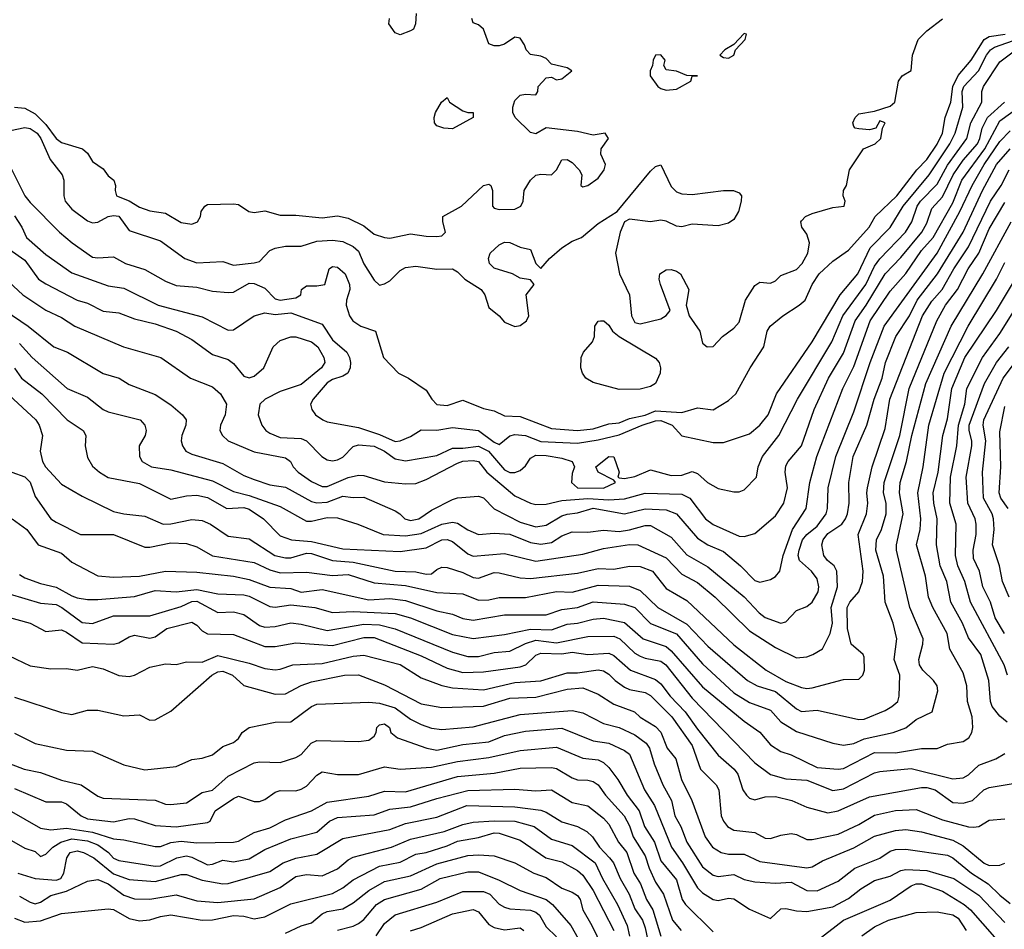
# Model space of a CAD drawing. Header units: metres. Extents: x -51132 to -49532, y -231222 to -229437.
# Tile 264 of 334: x -50510 to -50415, y -229732 to -229645. Entities that reach past the tile are written whole.
import ezdxf

# ---------------------------------------------------------------- set-up
doc = ezdxf.new("R2010")
doc.units = ezdxf.units.M
doc.layers.add('CONTOUR_INDEX', color=1, linetype='Continuous')
doc.layers.add('CONTOUR_INTER', color=3, linetype='Continuous')

msp = doc.modelspace()

# ---------------------------------------------------------------- linework, layer by layer
at = {"layer": 'CONTOUR_INDEX'}
for points, elevation in [([(-50510.08, -229663.684), (-50509.356, -229664.759), (-50508.915, -229665.759), (-50507.08, -229667.379), (-50504.58, -229669.14), (-50501.08, -229670.38), (-50499.58, -229670.621), (-50496.283, -229672.259), (-50492.08, -229673.381), (-50489.58, -229674.649), (-50489.08, -229674.625), (-50487.08, -229673.26), (-50486.08, -229672.984), (-50485.08, -229673.157), (-50483.58, -229672.987), (-50480.58, -229674.087), (-50479.58, -229675.577), (-50478.186, -229676.759), (-50477.934, -229677.259), (-50477.856, -229677.759), (-50477.879, -229678.259), (-50478.118, -229678.759), (-50478.58, -229679.069), (-50479.58, -229679.373), (-50480.08, -229679.705), (-50481.428, -229681.259), (-50481.693, -229681.759), (-50481.572, -229682.259), (-50481.198, -229682.759), (-50480.505, -229683.259), (-50480.08, -229683.436), (-50477.08, -229683.991), (-50475.08, -229684.643), (-50473.58, -229685.332), (-50473.08, -229685.267), (-50472.08, -229684.847), (-50471.08, -229684.213), (-50469.58, -229684.238), (-50468.08, -229683.983), (-50465.58, -229684.27), (-50464.08, -229685.39), (-50463.58, -229685.611), (-50462.58, -229684.78), (-50462.08, -229684.644), (-50461.08, -229684.748), (-50459.58, -229685.327), (-50456.08, -229685.481), (-50454.08, -229685.176), (-50452.08, -229684.697), (-50449.864, -229683.759), (-50448.58, -229683.333), (-50448.08, -229683.304), (-50446.991, -229683.759), (-50446.08, -229684.786), (-50443.08, -229685.423), (-50442.08, -229685.44), (-50439.58, -229684.581), (-50438.58, -229683.753), (-50437.778, -229682.759), (-50437.002, -229680.759), (-50433.569, -229675.759), (-50430.872, -229671.259), (-50429.186, -229669.259), (-50428.012, -229666.759), (-50426.08, -229664.785), (-50424.831, -229662.759), (-50422.361, -229659.759), (-50420.367, -229656.759), (-50419.867, -229655.759), (-50419.122, -229653.259), (-50419.168, -229651.759), (-50419.028, -229651.259), (-50417.623, -229649.759), (-50416.841, -229648.259), (-50416.455, -229647.759), (-50416.08, -229647.497), (-50413.08, -229646.432)], 15), ([(-50510.08, -229678.282), (-50509.401, -229679.259), (-50507.464, -229680.759), (-50505.019, -229683.259), (-50503.487, -229684.259), (-50503.218, -229684.759), (-50503.283, -229685.759), (-50503.08, -229686.859), (-50502.58, -229687.701), (-50501.935, -229688.259), (-50501.08, -229688.791), (-50498.08, -229689.364), (-50495.08, -229690.866), (-50493.58, -229690.545), (-50492.58, -229690.472), (-50491.58, -229690.693), (-50489.713, -229691.759), (-50488.08, -229691.672), (-50487.58, -229691.806), (-50486.198, -229692.759), (-50484.58, -229694.384), (-50483.508, -229694.759), (-50481.58, -229694.934), (-50478.58, -229695.625), (-50473.08, -229695.898), (-50470.58, -229695.526), (-50469.08, -229694.77), (-50468.58, -229694.719), (-50468.08, -229694.909), (-50466.58, -229696.113), (-50466.08, -229696.332), (-50463.08, -229696.078), (-50460.08, -229696.826), (-50455.58, -229696.148), (-50453.58, -229695.605), (-50451.08, -229695.223), (-50450.291, -229695.259), (-50447.58, -229696.479), (-50446.08, -229698.059), (-50444.58, -229698.859), (-50442.872, -229700.259), (-50439.58, -229703.493), (-50437.08, -229705.087), (-50435.08, -229706.098), (-50434.08, -229705.986), (-50433.51, -229705.759), (-50432.58, -229705.212), (-50431.858, -229703.759), (-50431.612, -229702.759), (-50431.739, -229701.259), (-50431.15, -229699.259), (-50431.188, -229697.759), (-50431.462, -229697.259), (-50432.103, -229696.759), (-50432.452, -229696.259), (-50432.644, -229695.259), (-50432.527, -229694.759), (-50432.08, -229694.171), (-50430.731, -229693.259), (-50430.364, -229692.759), (-50430.185, -229692.259), (-50430.01, -229691.259), (-50430.041, -229689.259), (-50429.653, -229686.759), (-50428.327, -229683.759), (-50427.638, -229681.259), (-50426.84, -229679.259), (-50426.526, -229677.759), (-50425.549, -229675.259), (-50424.249, -229673.259), (-50423.49, -229671.759), (-50421.545, -229669.259), (-50419.095, -229665.259), (-50417.24, -229661.259), (-50415.894, -229658.759), (-50414.58, -229657.261)], 20), ([(-50414.88, -229712.259), (-50415.58, -229711.693), (-50416.3, -229710.759), (-50416.452, -229710.259), (-50416.634, -229708.259), (-50417.4, -229705.759), (-50418.58, -229704.166), (-50419.136, -229702.759), (-50420.265, -229700.759), (-50420.654, -229698.759), (-50421.285, -229697.259), (-50421.652, -229695.259), (-50421.585, -229692.759), (-50421.903, -229691.259), (-50421.951, -229690.259), (-50421.48, -229688.259), (-50421.04, -229684.759), (-50420.58, -229683.157), (-50420.159, -229680.259), (-50418.923, -229677.259), (-50415.892, -229672.759), (-50413.776, -229669.259)], 25), ([(-50510.58, -229699.952), (-50507.58, -229700.844), (-50506.08, -229700.974), (-50505.521, -229701.259), (-50503.58, -229702.693), (-50502.58, -229702.781), (-50500.58, -229702.057), (-50497.08, -229702.048), (-50494.08, -229701.163), (-50493.08, -229700.673), (-50492.58, -229700.656), (-50490.58, -229701.745), (-50489.08, -229701.68), (-50488.08, -229701.927), (-50486.58, -229702.992), (-50486.08, -229703.129), (-50485.08, -229703.08), (-50483.58, -229702.726), (-50482.58, -229702.841), (-50480.08, -229703.465), (-50476.58, -229702.849), (-50475.08, -229702.933), (-50473.58, -229703.317), (-50468.08, -229705.552), (-50466.58, -229705.954), (-50465.58, -229705.962), (-50464.08, -229705.582), (-50462.58, -229705.443), (-50461.08, -229704.696), (-50460.08, -229704.385), (-50458.08, -229704.642), (-50455.08, -229704.044), (-50452.58, -229704.022), (-50452.004, -229704.259), (-50450.58, -229705.623), (-50450.08, -229705.918), (-50449.58, -229706.121), (-50448.08, -229706.397), (-50447.612, -229706.759), (-50445.08, -229709.944), (-50439.08, -229716.164), (-50437.58, -229717.281), (-50436.08, -229717.684), (-50434.08, -229717.824), (-50431.58, -229718.818), (-50430.58, -229718.638), (-50427.58, -229717.115), (-50427.08, -229716.982), (-50424.08, -229716.717), (-50420.08, -229717.698), (-50419.08, -229717.604), (-50418.58, -229717.316), (-50417.58, -229716.394), (-50415.95, -229715.759), (-50415.095, -229715.259)], 25), ([(-50511.08, -229716.035), (-50509.149, -229716.759), (-50507.58, -229717.078), (-50505.58, -229717.83), (-50503.667, -229718.259), (-50502.08, -229719.356), (-50501.58, -229719.55), (-50496.58, -229719.739), (-50495.58, -229720.135), (-50495.08, -229720.148), (-50493.58, -229720.003), (-50492.08, -229718.995), (-50491.08, -229718.777), (-50489.58, -229717.445), (-50487.08, -229716.161), (-50486.58, -229716.053), (-50484.58, -229716.119), (-50483.08, -229715.659), (-50482.58, -229715.353), (-50481.625, -229714.259), (-50481.08, -229714.031), (-50477.08, -229714.124), (-50476.08, -229713.992), (-50475.58, -229713.611), (-50475.388, -229713.259), (-50475.333, -229712.759), (-50475.08, -229712.505), (-50474.58, -229712.406), (-50474.108, -229712.759), (-50473.987, -229713.259), (-50473.334, -229713.759), (-50470.522, -229714.759), (-50469.58, -229714.929), (-50467.08, -229714.386), (-50464.58, -229714.137), (-50463.08, -229713.541), (-50461.08, -229713.105), (-50457.58, -229712.842), (-50454.58, -229714.049), (-50453.08, -229714.266), (-50451.58, -229714.974), (-50451.08, -229715.34), (-50449.665, -229718.759), (-50448.698, -229720.259), (-50447.072, -229724.259), (-50446.01, -229725.759), (-50444.58, -229728.142), (-50444.08, -229728.624), (-50443.08, -229729.279), (-50442.58, -229729.36), (-50441.58, -229729.138), (-50441.08, -229729.213), (-50439.58, -229730.2), (-50437.58, -229731.094), (-50436.58, -229730.151), (-50436.08, -229730.119), (-50435.08, -229730.362), (-50434.08, -229730.436), (-50431.58, -229729.959), (-50430.08, -229729.185), (-50428.908, -229728.259), (-50427.58, -229727.448), (-50426.08, -229727.022), (-50425.08, -229726.493), (-50424.58, -229726.397), (-50422.58, -229726.496), (-50419.982, -229727.259), (-50417.58, -229728.869), (-50415.08, -229731.465)], 30), ([(-50509.58, -229728.947), (-50508.58, -229729.523), (-50508.08, -229729.673), (-50507.58, -229729.511), (-50506.58, -229728.894), (-50505.08, -229728.474), (-50503.08, -229727.5), (-50502.08, -229727.359), (-50501.08, -229727.752), (-50499.58, -229728.848), (-50498.58, -229729.211), (-50497.08, -229729.229), (-50494.58, -229728.825), (-50492.58, -229729.409), (-50490.58, -229729.572), (-50487.08, -229729.211), (-50484.58, -229728.126), (-50483.08, -229727.058), (-50482.08, -229726.858), (-50480.58, -229727.008), (-50479.08, -229726.336), (-50478.08, -229725.476), (-50477.58, -229725.204), (-50473.903, -229724.259), (-50472.08, -229723.494), (-50468.857, -229722.759), (-50467.08, -229722.075), (-50466.08, -229721.858), (-50464.08, -229721.709), (-50462.08, -229721.758), (-50460.218, -229722.259), (-50458.58, -229723.481), (-50456.58, -229724.091), (-50454.373, -229725.759), (-50453.683, -229727.259), (-50452.237, -229729.759), (-50451.328, -229731.759), (-50451.08, -229732.791)], 35), ([(-50472.08, -229732.266), (-50471.08, -229731.966), (-50468.08, -229730.656), (-50466.08, -229730.245), (-50465.58, -229730.452), (-50464.58, -229731.669), (-50464.08, -229731.944), (-50463.08, -229732.179), (-50461.58, -229732.001), (-50461.227, -229732.259)], 40)]:
    msp.add_lwpolyline(points, dxfattribs=dict(at, elevation=elevation))
at = {"layer": 'CONTOUR_INTER'}
for points, elevation in [([(-50471.542, -229644.259), (-50471.616, -229645.259), (-50471.795, -229645.759), (-50472.08, -229645.94), (-50473.08, -229646.314), (-50473.58, -229646.12), (-50474.176, -229645.259), (-50474.103, -229644.759)], 12), ([(-50511.08, -229655.633), (-50509.08, -229655.197), (-50508.58, -229655.291), (-50507.895, -229655.759), (-50507.54, -229656.259), (-50506.662, -229658.259), (-50505.489, -229659.759), (-50505.349, -229660.259), (-50505.344, -229661.759), (-50505.224, -229662.259), (-50504.58, -229663.027), (-50503.08, -229664.167), (-50502.58, -229664.358), (-50502.08, -229664.292), (-50501.08, -229663.758), (-50500.58, -229663.643), (-50500.08, -229663.72), (-50499.08, -229665.094), (-50496.08, -229666.073), (-50493.737, -229667.759), (-50492.58, -229668.188), (-50490.08, -229668.054), (-50489.08, -229668.403), (-50487.08, -229668.188), (-50486.58, -229668.048), (-50485.58, -229666.996), (-50485.08, -229666.771), (-50484.08, -229666.593), (-50482.58, -229666.596), (-50481.08, -229666.12), (-50479.58, -229666.006), (-50478.58, -229666.151), (-50477.58, -229666.609), (-50477.08, -229667.068), (-50476.58, -229668.271), (-50475.58, -229669.865), (-50475.08, -229670.337), (-50474.58, -229670.216), (-50474.08, -229669.904), (-50473.08, -229668.917), (-50472.58, -229668.642), (-50471.58, -229668.521), (-50469.58, -229668.795), (-50468.057, -229668.759), (-50467.58, -229669.053), (-50466.875, -229669.759), (-50465.324, -229670.759), (-50464.973, -229671.259), (-50464.58, -229672.46), (-50463.601, -229673.259), (-50463.08, -229673.889), (-50462.08, -229674.3), (-50461.58, -229674.206), (-50460.972, -229673.759), (-50460.744, -229673.259), (-50460.992, -229671.259), (-50460.228, -229670.259), (-50460.58, -229669.81), (-50461.58, -229669.663), (-50462.3, -229669.259), (-50464.08, -229668.7), (-50464.506, -229668.259), (-50464.628, -229667.759), (-50464.455, -229667.259), (-50463.58, -229666.463), (-50463.08, -229666.214), (-50462.58, -229666.246), (-50461.58, -229666.671), (-50460.58, -229666.917), (-50460.08, -229668.239), (-50459.58, -229668.738), (-50458.757, -229667.759), (-50457.566, -229666.759), (-50456.58, -229666.119), (-50455.686, -229665.759), (-50454.08, -229664.42), (-50452.274, -229663.259), (-50449.08, -229659.394), (-50448.58, -229658.947), (-50448.08, -229658.78), (-50447.08, -229660.877), (-50446.58, -229661.368), (-50446.08, -229661.562), (-50445.08, -229661.628), (-50442.08, -229661.248), (-50441.117, -229661.259), (-50440.58, -229661.478), (-50440.338, -229661.759), (-50440.391, -229662.259), (-50440.636, -229663.259), (-50441.08, -229664.032), (-50441.58, -229664.389), (-50442.58, -229664.654), (-50445.08, -229664.482), (-50446.08, -229664.721), (-50446.58, -229664.668), (-50447.58, -229664.186), (-50448.08, -229664.095), (-50449.08, -229664.243), (-50451.08, -229663.994), (-50451.58, -229664.241), (-50451.993, -229665.259), (-50452.441, -229667.259), (-50452.035, -229669.259), (-50451.092, -229671.259), (-50450.905, -229673.259), (-50450.58, -229673.927), (-50450.08, -229674.038), (-50448.08, -229673.568), (-50447.58, -229673.254), (-50447.178, -229672.759), (-50448.116, -229670.259), (-50448.247, -229669.759), (-50448.166, -229669.259), (-50447.58, -229668.866), (-50447.08, -229668.82), (-50446.58, -229668.975), (-50446.202, -229669.259), (-50445.412, -229670.759), (-50445.664, -229672.259), (-50445.379, -229673.259), (-50444.337, -229674.759), (-50444.08, -229675.885), (-50443.651, -229676.259), (-50443.08, -229676.21), (-50442.184, -229675.259), (-50441.08, -229674.443), (-50440.58, -229673.893), (-50439.979, -229671.759), (-50439.08, -229670.354), (-50438.58, -229670.039), (-50437.58, -229670.148), (-50437.08, -229669.905), (-50436.58, -229669.4), (-50435.08, -229668.818), (-50434.532, -229668.259), (-50433.983, -229667.259), (-50433.812, -229666.259), (-50434.08, -229665.45), (-50434.549, -229664.759), (-50434.668, -229664.259), (-50434.58, -229664.146), (-50434.203, -229663.759), (-50433.58, -229663.466), (-50431.58, -229662.874), (-50430.516, -229662.759), (-50430.403, -229662.259), (-50430.586, -229661.759), (-50430.557, -229661.259), (-50430.265, -229660.759), (-50430.003, -229659.259), (-50428.66, -229657.259), (-50427.534, -229656.759), (-50426.987, -229656.259), (-50426.815, -229655.259), (-50426.566, -229654.759), (-50427.08, -229654.565), (-50427.478, -229655.259), (-50428.08, -229655.431), (-50429.08, -229655.348), (-50429.452, -229655.259), (-50429.58, -229655.093), (-50429.674, -229654.759), (-50429.448, -229654.259), (-50429.08, -229653.894), (-50427.58, -229653.637), (-50426.08, -229653.144), (-50425.639, -229652.759), (-50425.278, -229650.759), (-50424.937, -229650.259), (-50424.08, -229649.729), (-50423.952, -229648.259), (-50423.41, -229646.759), (-50422.58, -229645.918), (-50421.08, -229644.765)], 13), ([(-50510.08, -229653.256), (-50509.08, -229653.343), (-50508.08, -229653.893), (-50507.08, -229654.917), (-50506.08, -229656.27), (-50505.58, -229656.652), (-50503.565, -229657.259), (-50503.08, -229657.663), (-50502.58, -229658.472), (-50501.58, -229659.183), (-50501.08, -229659.835), (-50500.548, -229660.259), (-50500.383, -229660.759), (-50500.429, -229661.259), (-50500.306, -229661.759), (-50499.08, -229662.242), (-50498.08, -229662.838), (-50497.08, -229663.192), (-50495.58, -229663.425), (-50494.08, -229664.303), (-50493.08, -229664.467), (-50492.515, -229664.259), (-50492.236, -229663.759), (-50492.178, -229663.259), (-50491.833, -229662.759), (-50491.58, -229662.604), (-50489.08, -229662.518), (-50488.58, -229662.579), (-50487.595, -229663.259), (-50487.08, -229663.362), (-50486.08, -229663.203), (-50484.58, -229663.623), (-50483.08, -229663.613), (-50480.58, -229663.87), (-50479.08, -229663.69), (-50478.08, -229663.9), (-50476.58, -229664.646), (-50475.58, -229665.428), (-50474.58, -229665.772), (-50474.08, -229665.806), (-50472.08, -229665.399), (-50470.58, -229665.641), (-50469.58, -229665.665), (-50469.08, -229665.594), (-50468.729, -229665.259), (-50469.005, -229664.259), (-50468.978, -229663.759), (-50467.214, -229662.759), (-50465.08, -229660.757), (-50464.58, -229660.63), (-50464.394, -229660.759), (-50464.219, -229661.259), (-50464.228, -229662.759), (-50464.08, -229662.936), (-50463.58, -229663.063), (-50462.08, -229663.031), (-50461.526, -229662.759), (-50461.294, -229662.259), (-50461.207, -229661.259), (-50460.58, -229660.243), (-50460.08, -229659.776), (-50459.58, -229659.681), (-50458.58, -229659.738), (-50458.087, -229659.259), (-50457.58, -229658.318), (-50457.08, -229658.276), (-50456.58, -229658.557), (-50455.912, -229659.259), (-50455.677, -229659.759), (-50455.757, -229660.759), (-50455.58, -229660.893), (-50455.08, -229660.78), (-50454.08, -229660.053), (-50453.51, -229659.259), (-50453.403, -229658.759), (-50453.841, -229657.759), (-50453.82, -229657.259), (-50453.099, -229656.259), (-50453.418, -229655.759), (-50454.58, -229655.945), (-50456.08, -229655.599), (-50459.08, -229655.234), (-50460.08, -229655.806), (-50460.58, -229655.679), (-50462.066, -229654.259), (-50462.294, -229653.759), (-50462.284, -229653.259), (-50462.08, -229652.623), (-50461.58, -229652.089), (-50461.08, -229651.991), (-50460.08, -229652.061), (-50459.896, -229651.759), (-50459.863, -229651.259), (-50459.08, -229650.444), (-50458.58, -229650.388), (-50458.08, -229650.627), (-50457.58, -229650.532), (-50456.622, -229649.759), (-50457.08, -229649.486), (-50458.58, -229649.113), (-50459.08, -229648.59), (-50459.58, -229648.372), (-50460.58, -229648.216), (-50461.011, -229647.759), (-50461.172, -229647.259), (-50461.58, -229646.644), (-50462.08, -229646.529), (-50463.08, -229647.22), (-50463.58, -229647.378), (-50464.08, -229647.371), (-50464.58, -229647.19), (-50465.083, -229645.759), (-50465.58, -229645.368), (-50466.08, -229645.162), (-50466.212, -229644.759)], 12), ([(-50510.58, -229658.754), (-50509.08, -229661.747), (-50508.58, -229662.396), (-50505.75, -229665.259), (-50504.55, -229666.259), (-50502.58, -229667.629), (-50502.08, -229667.713), (-50500.58, -229667.597), (-50499.414, -229668.259), (-50497.58, -229668.814), (-50495.58, -229669.953), (-50494.58, -229670.361), (-50492.58, -229670.508), (-50491.08, -229670.891), (-50489.58, -229671.047), (-50489.08, -229670.995), (-50487.58, -229670.131), (-50487.08, -229670.161), (-50486.08, -229670.634), (-50485.08, -229671.643), (-50484.58, -229671.783), (-50483.08, -229671.553), (-50482.617, -229671.259), (-50482.559, -229670.759), (-50482.08, -229670.403), (-50481.08, -229670.405), (-50480.325, -229670.259), (-50479.91, -229668.759), (-50479.58, -229668.526), (-50479.08, -229668.618), (-50478.35, -229669.259), (-50477.957, -229670.259), (-50477.92, -229670.759), (-50478.246, -229671.759), (-50478.251, -229672.259), (-50477.932, -229673.259), (-50477.632, -229673.759), (-50476.87, -229674.259), (-50475.444, -229674.759), (-50474.685, -229677.259), (-50473.242, -229678.759), (-50472.273, -229679.259), (-50470.58, -229680.406), (-50470.059, -229681.259), (-50469.58, -229681.781), (-50468.58, -229681.878), (-50467.08, -229681.375), (-50465.08, -229682.15), (-50464.08, -229682.378), (-50463.08, -229682.863), (-50461.58, -229682.937), (-50458.58, -229684.071), (-50456.08, -229684.278), (-50454.58, -229684.109), (-50453.08, -229683.648), (-50452.08, -229683.525), (-50451.08, -229683.129), (-50449.58, -229682.805), (-50448.58, -229682.38), (-50446.08, -229682.55), (-50444.58, -229682.1), (-50443.08, -229682.304), (-50441.58, -229681.412), (-50440.889, -229680.759), (-50439.517, -229678.259), (-50438.215, -229676.259), (-50437.893, -229674.759), (-50437.592, -229674.259), (-50436.386, -229673.259), (-50434.804, -229672.259), (-50434.228, -229671.759), (-50433.57, -229670.259), (-50432.885, -229669.259), (-50431.58, -229668.013), (-50430.08, -229666.96), (-50428.089, -229664.759), (-50427.518, -229663.759), (-50425.452, -229661.759), (-50423.54, -229659.259), (-50422.578, -229658.259), (-50421.58, -229656.816), (-50421.079, -229655.759), (-50420.802, -229654.259), (-50420.28, -229652.759), (-50420.079, -229651.259), (-50419.58, -229650.2), (-50418.329, -229648.759), (-50417.08, -229646.753), (-50416.58, -229646.466), (-50415.051, -229646.259)], 14), ([(-50440.08, -229646.186), (-50441.08, -229647.241), (-50441.946, -229647.759), (-50442.43, -229648.259), (-50442.08, -229648.474), (-50441.58, -229648.561), (-50441.08, -229648.263), (-50440.925, -229647.759), (-50439.989, -229646.759), (-50439.855, -229646.259), (-50440.08, -229646.186)], 12), ([(-50510.58, -229666.876), (-50509.08, -229667.947), (-50507.769, -229669.759), (-50507.08, -229670.217), (-50504.08, -229671.775), (-50503.08, -229672.055), (-50501.58, -229672.824), (-50500.08, -229672.998), (-50498.58, -229673.572), (-50496.58, -229674.056), (-50494.58, -229674.757), (-50493.08, -229675.545), (-50491.08, -229676.969), (-50489.58, -229677.472), (-50489.08, -229677.854), (-50488.08, -229679.055), (-50487.58, -229679.228), (-50487.08, -229679.064), (-50486.163, -229678.259), (-50485.264, -229676.259), (-50484.58, -229675.625), (-50483.58, -229675.273), (-50483.08, -229675.281), (-50481.58, -229675.765), (-50480.993, -229676.259), (-50480.409, -229677.259), (-50480.308, -229677.759), (-50480.617, -229678.259), (-50482.58, -229679.867), (-50484.58, -229680.548), (-50486.047, -229681.259), (-50486.536, -229681.759), (-50486.708, -229682.759), (-50486.352, -229683.759), (-50485.966, -229684.259), (-50485.58, -229684.532), (-50484.58, -229684.955), (-50482.58, -229685.036), (-50482.08, -229685.252), (-50480.598, -229686.759), (-50480.08, -229687.088), (-50479.58, -229687.193), (-50479.08, -229687.096), (-50478.58, -229686.836), (-50477.58, -229685.808), (-50477.08, -229685.652), (-50475.58, -229685.781), (-50474.577, -229686.259), (-50473.58, -229687.001), (-50472.58, -229687.195), (-50469.58, -229686.671), (-50468.08, -229685.967), (-50467.08, -229685.974), (-50465.58, -229685.782), (-50464.616, -229686.259), (-50463.08, -229688.05), (-50462.58, -229688.306), (-50462.08, -229688.296), (-50461.58, -229688.099), (-50461.08, -229687.662), (-50460.58, -229686.933), (-50460.08, -229686.644), (-50459.08, -229686.658), (-50457.58, -229686.92), (-50456.584, -229687.259), (-50456.351, -229687.759), (-50456.58, -229688.397), (-50456.642, -229689.259), (-50456.08, -229689.776), (-50453.58, -229689.793), (-50452.44, -229689.259), (-50452.58, -229689.024), (-50454.095, -229688.259), (-50454.321, -229687.759), (-50453.08, -229686.759), (-50452.58, -229686.797), (-50452.068, -229688.259), (-50452.203, -229688.759), (-50452.08, -229688.821), (-50451.58, -229688.878), (-50450.58, -229688.697), (-50449.08, -229688.055), (-50447.08, -229688.581), (-50446.08, -229688.544), (-50445.08, -229688.2), (-50444.58, -229688.389), (-50443.612, -229689.259), (-50442.58, -229689.854), (-50441.08, -229690.17), (-50440.58, -229690.163), (-50440.08, -229689.956), (-50438.915, -229688.759), (-50438.738, -229687.759), (-50438.333, -229686.759), (-50436.753, -229684.759), (-50434.974, -229681.259), (-50431.678, -229675.759), (-50430.637, -229673.259), (-50428.435, -229670.259), (-50427.58, -229668.518), (-50427.08, -229667.819), (-50424.603, -229665.259), (-50424.008, -229664.259), (-50423.486, -229662.759), (-50423.183, -229662.259), (-50421.58, -229660.64), (-50420.58, -229658.805), (-50418.749, -229656.259), (-50418.36, -229654.759), (-50417.284, -229652.759), (-50417.303, -229651.759), (-50417.134, -229651.259), (-50415.58, -229648.915), (-50414.026, -229647.759)], 16), ([(-50448.08, -229648.219), (-50448.58, -229648.274), (-50448.828, -229648.759), (-50448.868, -229649.259), (-50449.115, -229649.759), (-50449.118, -229650.259), (-50448.387, -229651.259), (-50448.08, -229651.478), (-50447.58, -229651.628), (-50446.58, -229651.524), (-50445.209, -229650.759), (-50445.08, -229650.279), (-50444.576, -229650.259), (-50445.58, -229650.231), (-50446.58, -229649.786), (-50447.58, -229649.686), (-50447.81, -229649.259), (-50447.672, -229648.759), (-50448.08, -229648.219)], 12), ([(-50511.08, -229669.592), (-50509.282, -229671.259), (-50507.08, -229672.731), (-50505.58, -229673.419), (-50504.283, -229674.259), (-50499.627, -229676.259), (-50496.042, -229677.259), (-50493.197, -229679.259), (-50491.08, -229680.084), (-50490.321, -229680.759), (-50489.733, -229681.759), (-50489.875, -229682.759), (-50490.327, -229683.759), (-50490.39, -229684.259), (-50490.139, -229684.759), (-50489.574, -229685.259), (-50487.08, -229686.311), (-50484.08, -229686.909), (-50483.603, -229687.259), (-50483.358, -229687.759), (-50482.854, -229688.259), (-50481.58, -229689.178), (-50480.58, -229689.653), (-50480.08, -229689.656), (-50478.08, -229688.787), (-50477.08, -229688.569), (-50476.58, -229688.588), (-50474.58, -229689.2), (-50472.58, -229689.379), (-50471.58, -229689.347), (-50470.58, -229688.978), (-50467.58, -229687.399), (-50467.08, -229687.224), (-50466.08, -229687.155), (-50465.577, -229687.259), (-50464.77, -229688.259), (-50462.08, -229690.534), (-50460.58, -229691.261), (-50460.08, -229691.378), (-50459.08, -229691.356), (-50457.58, -229690.977), (-50455.08, -229690.801), (-50453.08, -229690.917), (-50451.58, -229690.82), (-50449.58, -229690.289), (-50446.08, -229690.396), (-50445.316, -229690.759), (-50443.786, -229692.759), (-50443.08, -229693.296), (-50440.58, -229694.422), (-50440.08, -229694.452), (-50439.08, -229694.15), (-50437.08, -229692.472), (-50436.29, -229691.259), (-50435.95, -229689.759), (-50436.165, -229688.259), (-50436.08, -229687.665), (-50435.883, -229687.259), (-50434.58, -229685.745), (-50433.393, -229682.259), (-50431.996, -229679.259), (-50430.58, -229676.849), (-50429.459, -229673.759), (-50428.38, -229672.259), (-50426.58, -229669.239), (-50425.08, -229667.672), (-50423.064, -229665.259), (-50422.58, -229664.385), (-50422.08, -229662.986), (-50421.08, -229661.869), (-50420.054, -229659.759), (-50419.08, -229658.349), (-50417.711, -229656.759), (-50417.473, -229656.259), (-50417.254, -229655.259), (-50416.75, -229654.259), (-50415.122, -229652.759)], 17), ([(-50469.112, -229652.759), (-50468.58, -229652.331), (-50468.347, -229652.759), (-50467.08, -229653.594), (-50466.58, -229653.778), (-50466.077, -229653.759), (-50466.068, -229654.259), (-50468.08, -229655.323), (-50468.902, -229655.259), (-50469.58, -229655.05), (-50469.784, -229654.759), (-50469.829, -229654.259), (-50469.692, -229653.759), (-50469.112, -229652.759)], 12), ([(-50510.955, -229672.759), (-50508.771, -229674.259), (-50506.315, -229676.259), (-50504.989, -229676.759), (-50501.58, -229678.802), (-50500.043, -229679.259), (-50499.08, -229679.874), (-50496.58, -229680.829), (-50495.08, -229681.817), (-50493.959, -229682.759), (-50493.619, -229683.259), (-50493.632, -229683.759), (-50494.031, -229684.759), (-50494.082, -229685.259), (-50493.968, -229685.759), (-50493.643, -229686.259), (-50493.08, -229686.541), (-50490.08, -229687.443), (-50488.08, -229688.576), (-50487.08, -229688.978), (-50485.58, -229689.478), (-50484.08, -229689.704), (-50481.58, -229691.091), (-50481.08, -229691.229), (-50480.08, -229691.155), (-50478.58, -229690.588), (-50477.58, -229690.715), (-50476.58, -229690.66), (-50473.58, -229691.983), (-50473.116, -229692.259), (-50472.636, -229692.759), (-50472.08, -229692.907), (-50471.304, -229692.759), (-50470.08, -229691.907), (-50468.08, -229690.887), (-50467.58, -229690.735), (-50465.58, -229690.57), (-50465.08, -229690.721), (-50464.08, -229691.786), (-50461.58, -229693.078), (-50460.08, -229693.521), (-50459.08, -229693.353), (-50457.58, -229692.452), (-50457.08, -229692.288), (-50456.08, -229692.173), (-50454.58, -229691.737), (-50451.58, -229692.282), (-50449.58, -229691.801), (-50447.58, -229691.872), (-50446.58, -229692.276), (-50444.58, -229694.612), (-50443.58, -229695.228), (-50442.08, -229695.899), (-50440.445, -229697.259), (-50439.08, -229698.651), (-50438.58, -229698.833), (-50437.58, -229698.554), (-50437.08, -229698.29), (-50436.686, -229697.759), (-50436.341, -229696.259), (-50435.459, -229693.759), (-50434.137, -229691.759), (-50433.798, -229689.259), (-50433.127, -229686.759), (-50430.633, -229680.259), (-50429.58, -229678.148), (-50427.993, -229673.759), (-50426.08, -229670.91), (-50424.58, -229669.217), (-50423.08, -229666.998), (-50421.962, -229665.759), (-50420.08, -229662.426), (-50419.225, -229660.259), (-50416.999, -229657.259), (-50415.58, -229654.567), (-50413.735, -229653.259)], 18), ([(-50509.58, -229675.941), (-50508.378, -229677.259), (-50505.018, -229680.259), (-50503.08, -229681.086), (-50501.58, -229682.257), (-50501.08, -229682.478), (-50498.015, -229683.259), (-50497.568, -229683.759), (-50497.457, -229684.259), (-50497.528, -229684.759), (-50498.117, -229685.759), (-50498.096, -229686.759), (-50497.817, -229687.259), (-50496.934, -229687.759), (-50495.08, -229688.053), (-50491.08, -229689.103), (-50489.08, -229690.134), (-50487.58, -229690.526), (-50484.58, -229691.563), (-50482.08, -229692.967), (-50481.58, -229692.969), (-50480.08, -229692.629), (-50479.08, -229692.64), (-50477.152, -229693.259), (-50474.718, -229694.259), (-50472.58, -229694.375), (-50471.08, -229694.143), (-50469.08, -229693.275), (-50468.08, -229693.08), (-50467.58, -229693.171), (-50466.58, -229693.815), (-50465.58, -229694.24), (-50464.08, -229694.12), (-50462.58, -229694.221), (-50460.58, -229695.027), (-50459.58, -229695.179), (-50458.58, -229695.01), (-50457.58, -229694.37), (-50456.58, -229693.996), (-50455.08, -229694.013), (-50453.58, -229693.842), (-50452.08, -229693.95), (-50451.08, -229693.817), (-50449.58, -229693.399), (-50449.08, -229693.391), (-50447.08, -229694.504), (-50445.58, -229696.207), (-50443.58, -229697.356), (-50440.08, -229700.231), (-50438.661, -229701.759), (-50438.08, -229702.202), (-50436.58, -229702.765), (-50436.08, -229702.621), (-50435.08, -229701.538), (-50434.08, -229701.145), (-50433.58, -229700.729), (-50432.986, -229699.759), (-50432.931, -229699.259), (-50433.08, -229698.519), (-50433.622, -229697.759), (-50434.792, -229696.759), (-50434.911, -229696.259), (-50434.814, -229695.759), (-50434.505, -229694.759), (-50434.09, -229694.259), (-50433.08, -229693.441), (-50432.24, -229692.259), (-50432.099, -229691.759), (-50432.02, -229689.759), (-50431.303, -229686.759), (-50429.58, -229682.474), (-50428.021, -229677.759), (-50426.658, -229674.259), (-50421.58, -229667.254), (-50419.396, -229663.259), (-50418.231, -229660.759), (-50417.072, -229658.759), (-50415.58, -229656.55), (-50414.58, -229655.535)], 19), ([(-50510.58, -229680.893), (-50508.038, -229683.259), (-50507.717, -229683.759), (-50507.381, -229684.759), (-50507.603, -229686.259), (-50507.391, -229687.259), (-50507.108, -229687.759), (-50505.58, -229689.408), (-50503.58, -229690.582), (-50500.58, -229692.047), (-50499.58, -229692.278), (-50497.58, -229692.493), (-50495.815, -229693.259), (-50495.08, -229693.231), (-50493.08, -229692.81), (-50492.08, -229692.903), (-50491.279, -229693.259), (-50489.58, -229694.425), (-50487.58, -229694.683), (-50485.118, -229696.259), (-50484.08, -229696.506), (-50483.58, -229696.476), (-50482.08, -229696.031), (-50481.58, -229696.06), (-50479.58, -229696.742), (-50477.58, -229696.891), (-50473.58, -229697.774), (-50471.58, -229697.836), (-50470.58, -229698.07), (-50470.08, -229698.014), (-50469.58, -229697.605), (-50469.08, -229697.392), (-50468.58, -229697.434), (-50467.08, -229697.887), (-50466.08, -229698.373), (-50465.58, -229698.452), (-50464.08, -229697.906), (-50463.58, -229697.92), (-50461.58, -229698.421), (-50460.58, -229698.477), (-50456.08, -229697.973), (-50454.08, -229697.501), (-50452.58, -229697.569), (-50451.08, -229697.289), (-50450.08, -229697.318), (-50448.885, -229697.759), (-50447.58, -229699.434), (-50445.58, -229700.598), (-50441.08, -229704.832), (-50437.975, -229707.259), (-50436.08, -229708.358), (-50434.58, -229708.931), (-50434.08, -229709.034), (-50433.58, -229708.966), (-50430.58, -229708.152), (-50429.08, -229708.125), (-50428.71, -229707.759), (-50428.566, -229707.259), (-50428.58, -229706.017), (-50428.681, -229705.759), (-50429.835, -229704.759), (-50430.181, -229703.259), (-50430.207, -229701.259), (-50429.944, -229700.759), (-50429.095, -229699.759), (-50428.757, -229698.759), (-50428.686, -229697.759), (-50429.159, -229694.259), (-50428.351, -229692.259), (-50428.224, -229691.259), (-50428.342, -229690.259), (-50428.271, -229689.759), (-50427.829, -229687.759), (-50426.58, -229684.097), (-50426.106, -229681.259), (-50422.994, -229673.259), (-50422.08, -229671.858), (-50421.092, -229670.759), (-50419.996, -229668.759), (-50418.58, -229666.648), (-50416.458, -229662.259), (-50415.458, -229660.759), (-50414.662, -229659.259)], 21), ([(-50510.317, -229688.259), (-50509.08, -229688.721), (-50508.58, -229689.222), (-50508.08, -229690.619), (-50506.595, -229692.759), (-50506.08, -229693.07), (-50503.744, -229694.259), (-50500.58, -229694.238), (-50497.58, -229695.455), (-50497.08, -229695.46), (-50495.08, -229695.044), (-50493.58, -229695.118), (-50492.58, -229695.44), (-50491.08, -229696.284), (-50487.08, -229696.947), (-50485.58, -229697.636), (-50484.58, -229697.928), (-50482.08, -229697.86), (-50479.58, -229698.173), (-50478.08, -229698.088), (-50475.58, -229698.888), (-50472.58, -229699.143), (-50469.58, -229699.808), (-50467.08, -229699.929), (-50465.58, -229700.548), (-50464.58, -229700.536), (-50463.58, -229700.283), (-50461.08, -229700.305), (-50458.08, -229699.712), (-50456.58, -229699.773), (-50454.08, -229699.118), (-50451.08, -229699.221), (-50450.08, -229699.611), (-50448.364, -229701.259), (-50445.58, -229702.87), (-50443.58, -229704.95), (-50439.779, -229708.259), (-50438.833, -229708.759), (-50437.08, -229709.313), (-50435.08, -229710.967), (-50434.58, -229711.228), (-50433.08, -229711.102), (-50429.08, -229712.013), (-50428.58, -229711.966), (-50426.58, -229711.122), (-50425.919, -229710.759), (-50425.345, -229710.259), (-50425.217, -229709.759), (-50425.16, -229707.759), (-50425.694, -229706.259), (-50425.446, -229704.259), (-50425.808, -229702.759), (-50426.552, -229700.759), (-50426.716, -229698.259), (-50427.475, -229695.759), (-50427.394, -229694.759), (-50426.924, -229693.759), (-50426.473, -229692.259), (-50426.472, -229691.259), (-50426.719, -229690.259), (-50426.662, -229689.259), (-50425.149, -229684.759), (-50424.273, -229680.259), (-50421.608, -229673.759), (-50420.795, -229672.259), (-50419.617, -229670.759), (-50418.608, -229668.759), (-50417.594, -229667.259), (-50416.58, -229664.935), (-50415.08, -229662.391)], 22), ([(-50510.297, -229692.759), (-50508.89, -229693.759), (-50507.817, -229695.259), (-50505.58, -229696.039), (-50504.58, -229696.895), (-50502.08, -229698.233), (-50500.58, -229698.339), (-50498.08, -229698.257), (-50495.58, -229697.772), (-50492.58, -229697.867), (-50489.08, -229698.248), (-50487.58, -229698.57), (-50485.58, -229699.319), (-50483.58, -229699.428), (-50482.58, -229699.769), (-50480.58, -229699.539), (-50476.08, -229700.516), (-50474.08, -229700.402), (-50472.58, -229700.575), (-50469.58, -229701.571), (-50468.08, -229701.91), (-50467.08, -229702.309), (-50466.08, -229702.46), (-50463.08, -229701.952), (-50459.08, -229701.954), (-50457.58, -229701.46), (-50456.08, -229701.24), (-50454.58, -229700.709), (-50451.58, -229700.929), (-50450.58, -229701.255), (-50449.08, -229702.794), (-50446.58, -229703.768), (-50444.08, -229706.651), (-50441.08, -229709.449), (-50439.58, -229710.375), (-50437.58, -229711.091), (-50436.58, -229712.213), (-50435.08, -229713.147), (-50431.58, -229714.275), (-50430.58, -229714.473), (-50429.58, -229714.307), (-50428.58, -229713.866), (-50425.788, -229713.259), (-50424.58, -229712.807), (-50423.58, -229711.998), (-50422.07, -229711.259), (-50421.524, -229709.259), (-50421.595, -229708.759), (-50421.925, -229708.259), (-50422.96, -229707.259), (-50423.286, -229706.759), (-50423.341, -229706.259), (-50422.944, -229704.759), (-50422.921, -229704.259), (-50424.208, -229701.259), (-50425.471, -229695.759), (-50425.493, -229695.259), (-50424.828, -229692.259), (-50425.181, -229690.259), (-50425.141, -229689.259), (-50424.506, -229687.259), (-50424.007, -229684.759), (-50422.655, -229679.759), (-50420.237, -229674.259), (-50417.199, -229669.259), (-50414.49, -229664.259)], 23), ([(-50509.58, -229698.089), (-50509.08, -229698.408), (-50507.58, -229698.953), (-50506.08, -229699.29), (-50504.58, -229700.148), (-50504.08, -229700.314), (-50503.08, -229700.484), (-50502.08, -229700.49), (-50498.58, -229700.215), (-50496.58, -229699.634), (-50494.58, -229699.762), (-50492.58, -229699.526), (-50490.58, -229699.947), (-50488.08, -229700.044), (-50487.58, -229700.161), (-50485.58, -229701.159), (-50485.08, -229701.216), (-50483.58, -229700.986), (-50481.261, -229701.259), (-50479.58, -229701.751), (-50477.58, -229701.637), (-50473.58, -229701.833), (-50472.08, -229702.259), (-50468.08, -229703.836), (-50466.08, -229704.242), (-50463.08, -229703.845), (-50460.58, -229703.337), (-50458.58, -229703.387), (-50457.08, -229702.839), (-50456.08, -229702.773), (-50454.58, -229702.362), (-50453.58, -229702.289), (-50451.58, -229702.702), (-50449.776, -229704.259), (-50447.58, -229705.008), (-50447.08, -229705.401), (-50444.08, -229708.853), (-50440.08, -229712.173), (-50438.58, -229713.205), (-50437.58, -229714.42), (-50436.58, -229715.06), (-50435.58, -229715.394), (-50433.08, -229716.603), (-50431.08, -229716.775), (-50430.58, -229716.698), (-50427.58, -229715.176), (-50425.58, -229715.201), (-50423.08, -229714.792), (-50421.58, -229714.771), (-50420.58, -229714.355), (-50419.08, -229714.123), (-50418.558, -229713.759), (-50418.257, -229713.259), (-50418.159, -229712.759), (-50418.214, -229711.759), (-50418.686, -229710.259), (-50418.726, -229708.759), (-50419.08, -229707.513), (-50420.364, -229705.259), (-50420.621, -229703.759), (-50422.011, -229701.259), (-50422.417, -229700.259), (-50422.712, -229698.259), (-50423.559, -229695.259), (-50423.221, -229693.759), (-50423.143, -229692.759), (-50423.448, -229690.259), (-50422.922, -229687.759), (-50422.381, -229683.759), (-50420.898, -229678.759), (-50418.597, -229674.259), (-50415.892, -229669.759), (-50415.08, -229668.162)], 24), ([(-50414.83, -229707.759), (-50415.165, -229706.759), (-50418.375, -229700.759), (-50418.94, -229698.759), (-50419.593, -229697.259), (-50419.832, -229696.259), (-50419.756, -229693.259), (-50420.37, -229691.259), (-50420.306, -229688.759), (-50419.701, -229685.759), (-50419.539, -229683.759), (-50418.941, -229681.759), (-50418.725, -229680.259), (-50417.241, -229677.259), (-50415.58, -229674.96), (-50412.322, -229669.759)], 26), ([(-50453.884, -229673.759), (-50453.554, -229673.759), (-50453.08, -229674.182), (-50452.708, -229674.759), (-50452.066, -229675.259), (-50448.58, -229677.322), (-50448.253, -229677.759), (-50448.109, -229678.259), (-50448.155, -229678.759), (-50448.592, -229679.759), (-50449.08, -229680.063), (-50450.08, -229680.322), (-50452.08, -229680.334), (-50454.58, -229679.681), (-50455.267, -229679.259), (-50455.613, -229678.759), (-50455.766, -229678.259), (-50455.725, -229677.259), (-50455.501, -229676.759), (-50454.643, -229675.759), (-50454.439, -229675.259), (-50454.417, -229674.259), (-50454.08, -229673.779), (-50453.884, -229673.759)], 14), ([(-50415.13, -229703.759), (-50416.009, -229702.259), (-50416.47, -229700.759), (-50417.196, -229699.259), (-50417.511, -229697.759), (-50418.08, -229696.548), (-50418.14, -229695.759), (-50417.853, -229694.259), (-50417.833, -229693.259), (-50417.924, -229692.759), (-50418.627, -229691.259), (-50418.814, -229688.759), (-50418.259, -229685.759), (-50418.24, -229685.259), (-50418.513, -229684.259), (-50418.526, -229683.759), (-50417.029, -229679.759), (-50415.888, -229677.759), (-50414.699, -229676.259)], 27), ([(-50414.69, -229700.259), (-50415.299, -229698.759), (-50415.606, -229697.259), (-50416.289, -229695.259), (-50416.113, -229693.759), (-50416.162, -229692.759), (-50416.3, -229692.259), (-50417.121, -229690.759), (-50417.225, -229688.259), (-50416.921, -229685.259), (-50417.173, -229683.759), (-50417.091, -229683.259), (-50415.245, -229679.259), (-50413.58, -229677.038)], 28), ([(-50414.757, -229691.759), (-50415.489, -229690.759), (-50415.633, -229690.259), (-50415.478, -229687.759), (-50415.58, -229684.401), (-50415.08, -229681.981)], 29), ([(-50512.08, -229701.804), (-50508.58, -229702.76), (-50507.08, -229703.57), (-50505.58, -229703.396), (-50505.08, -229703.608), (-50503.58, -229704.63), (-50500.58, -229704.76), (-50500.08, -229704.633), (-50499.08, -229704.055), (-50498.58, -229703.9), (-50497.08, -229704.183), (-50496.58, -229704.056), (-50495.455, -229703.259), (-50493.08, -229702.676), (-50492.58, -229702.964), (-50492.08, -229703.504), (-50491.58, -229703.767), (-50489.08, -229703.849), (-50486.08, -229704.991), (-50485.08, -229704.996), (-50483.08, -229704.633), (-50479.58, -229704.888), (-50476.58, -229704.137), (-50475.58, -229704.149), (-50471.08, -229705.888), (-50468.58, -229707.089), (-50467.08, -229707.499), (-50465.08, -229707.436), (-50461.58, -229706.939), (-50461.047, -229706.759), (-50460.08, -229705.818), (-50459.58, -229705.631), (-50457.58, -229705.688), (-50456.58, -229705.526), (-50455.08, -229705.749), (-50453.08, -229705.648), (-50452.58, -229705.865), (-50450.995, -229707.259), (-50448.58, -229708.171), (-50448.08, -229708.581), (-50447.196, -229709.759), (-50445.743, -229711.259), (-50444.58, -229712.943), (-50442.58, -229715.436), (-50441.062, -229716.759), (-50440.692, -229717.259), (-50440.205, -229718.759), (-50439.88, -229719.259), (-50439.58, -229719.546), (-50439.08, -229719.698), (-50438.08, -229719.433), (-50437.08, -229719.403), (-50435.52, -229719.759), (-50434.08, -229720.416), (-50432.08, -229720.971), (-50431.08, -229720.75), (-50428.08, -229719.409), (-50423.08, -229718.52), (-50422.58, -229718.522), (-50421.775, -229718.759), (-50420.08, -229719.977), (-50419.08, -229720.04), (-50418.188, -229719.759), (-50417.099, -229718.759), (-50416.58, -229718.535), (-50412.58, -229717.855)], 26), ([(-50510.58, -229705.885), (-50508.58, -229706.84), (-50506.58, -229707.131), (-50505.08, -229707.098), (-50504.08, -229707.26), (-50502.58, -229706.907), (-50501.58, -229707.134), (-50500.08, -229707.779), (-50499.08, -229707.867), (-50498.58, -229707.749), (-50497.08, -229706.994), (-50495.58, -229706.661), (-50494.58, -229706.732), (-50493.58, -229706.471), (-50492.08, -229706.492), (-50490.58, -229705.859), (-50487.58, -229706.583), (-50486.08, -229707.122), (-50485.08, -229707.225), (-50484.58, -229707.182), (-50483.385, -229706.759), (-50480.58, -229706.626), (-50477.58, -229705.932), (-50476.58, -229705.838), (-50473.08, -229706.735), (-50471.08, -229708.011), (-50469.08, -229708.733), (-50468.08, -229708.963), (-50465.08, -229709.169), (-50462.08, -229708.449), (-50459.58, -229708.286), (-50457.08, -229707.529), (-50456.08, -229707.537), (-50454.08, -229707.227), (-50453.58, -229707.338), (-50453.08, -229707.648), (-50452.471, -229708.259), (-50451.58, -229708.886), (-50451.08, -229709.125), (-50449.58, -229709.398), (-50449.08, -229709.698), (-50447.019, -229711.759), (-50445.08, -229714.501), (-50444.266, -229716.759), (-50442.777, -229718.259), (-50442.534, -229718.759), (-50442.282, -229721.259), (-50442.08, -229721.767), (-50441.678, -229722.259), (-50441.08, -229722.611), (-50439.08, -229722.835), (-50438.08, -229723.388), (-50437.58, -229723.423), (-50436.58, -229723.088), (-50435.58, -229722.953), (-50435.08, -229723.041), (-50434.08, -229723.504), (-50433.58, -229723.515), (-50431.08, -229723.01), (-50429.08, -229722.07), (-50427.58, -229721.164), (-50425.58, -229720.722), (-50423.58, -229720.64), (-50421.08, -229721.616), (-50418.58, -229722.308), (-50418.08, -229722.346), (-50417.58, -229722.251), (-50416.58, -229721.658), (-50415.08, -229721.531)], 27), ([(-50510.08, -229709.869), (-50505.58, -229711.316), (-50504.58, -229711.516), (-50503.08, -229711.106), (-50502.08, -229711.095), (-50499.58, -229711.659), (-50498.08, -229711.538), (-50497.08, -229712.054), (-50496.58, -229712.019), (-50495.08, -229711.199), (-50491.16, -229707.759), (-50490.58, -229707.418), (-50490.08, -229707.365), (-50489.171, -229707.759), (-50488.08, -229708.751), (-50485.08, -229709.586), (-50484.08, -229709.525), (-50482.58, -229708.732), (-50481.58, -229708.391), (-50478.414, -229707.759), (-50477.08, -229707.705), (-50474.58, -229708.668), (-50471.08, -229710.499), (-50469.08, -229710.85), (-50465.08, -229710.712), (-50462.58, -229709.941), (-50460.08, -229709.847), (-50457.08, -229709.077), (-50455.58, -229708.976), (-50454.08, -229709.559), (-50452.58, -229710.516), (-50450.606, -229711.259), (-50450.08, -229711.767), (-50448.58, -229712.668), (-50448.08, -229713.203), (-50447.463, -229714.759), (-50446.65, -229715.759), (-50446.103, -229717.759), (-50445.109, -229719.759), (-50443.83, -229723.259), (-50443.14, -229724.259), (-50442.297, -229724.759), (-50441.58, -229724.931), (-50440.08, -229724.921), (-50438.58, -229725.617), (-50434.08, -229726.225), (-50433.58, -229726.144), (-50432.58, -229725.557), (-50429.58, -229724.323), (-50427.58, -229723.195), (-50425.58, -229722.648), (-50424.58, -229722.561), (-50423.08, -229722.764), (-50420.08, -229723.57), (-50419.08, -229724.122), (-50417.08, -229725.798), (-50416.58, -229725.998), (-50415.58, -229725.977), (-50415.08, -229725.79)], 28), ([(-50510.08, -229713.312), (-50508.08, -229714.309), (-50505.08, -229714.948), (-50502.58, -229715.036), (-50499.58, -229716.361), (-50497.58, -229716.834), (-50494.58, -229716.501), (-50493.08, -229715.848), (-50492.08, -229715.709), (-50491.08, -229715.382), (-50490.08, -229714.606), (-50489.08, -229714.201), (-50488.58, -229713.828), (-50488.225, -229713.259), (-50487.58, -229712.77), (-50485.08, -229712.263), (-50483.58, -229712.209), (-50481.58, -229710.748), (-50481.08, -229710.543), (-50476.08, -229710.348), (-50475.08, -229710.449), (-50473.58, -229710.868), (-50472.08, -229711.985), (-50471.08, -229712.491), (-50470.08, -229712.837), (-50469.08, -229712.974), (-50466.08, -229712.718), (-50461.58, -229711.519), (-50456.58, -229711.122), (-50455.58, -229711.362), (-50453.58, -229712.378), (-50452.08, -229712.77), (-50450.58, -229713.468), (-50449.495, -229714.259), (-50449.187, -229714.759), (-50448.738, -229716.259), (-50447.886, -229718.259), (-50447.058, -229719.759), (-50446.726, -229721.259), (-50446.178, -229722.259), (-50445.595, -229723.759), (-50444.08, -229726.147), (-50443.08, -229726.92), (-50442.58, -229727.061), (-50441.08, -229726.856), (-50440.08, -229727.345), (-50439.08, -229727.563), (-50437.08, -229727.694), (-50435.58, -229727.615), (-50434.08, -229728.422), (-50433.08, -229728.442), (-50431.08, -229727.51), (-50429.473, -229726.259), (-50427.08, -229725.292), (-50426.08, -229724.64), (-50425.58, -229724.469), (-50424.58, -229724.447), (-50420.58, -229725.017), (-50420.08, -229725.272), (-50418.287, -229726.759), (-50416.688, -229727.759), (-50415.58, -229728.867), (-50414.58, -229729.653)], 29), ([(-50510.08, -229718.619), (-50507.08, -229719.904), (-50505.58, -229719.915), (-50505.08, -229720.092), (-50503.682, -229721.259), (-50503.08, -229721.535), (-50500.58, -229721.817), (-50499.08, -229721.498), (-50498.58, -229721.531), (-50496.58, -229722.162), (-50494.58, -229722.309), (-50491.58, -229721.898), (-50491.305, -229721.759), (-50490.82, -229720.759), (-50489.08, -229719.577), (-50488.58, -229719.361), (-50487.08, -229719.869), (-50486.58, -229719.874), (-50486.08, -229719.668), (-50485.08, -229718.973), (-50484.58, -229718.823), (-50483.08, -229718.84), (-50482.58, -229718.692), (-50482.08, -229718.413), (-50481.08, -229717.34), (-50480.58, -229717.031), (-50479.08, -229717.273), (-50477.08, -229717.292), (-50474.58, -229716.532), (-50473.08, -229716.771), (-50470.08, -229716.576), (-50467.58, -229716.037), (-50464.58, -229715.65), (-50461.58, -229714.98), (-50458.08, -229714.661), (-50455.58, -229715.722), (-50454.08, -229715.876), (-50453.58, -229716.131), (-50453.08, -229716.604), (-50452.208, -229717.759), (-50451.327, -229719.259), (-50450.161, -229720.759), (-50449.637, -229722.259), (-50448.682, -229723.759), (-50448.08, -229725.558), (-50446.58, -229727.379), (-50446.029, -229729.259), (-50445.73, -229729.759), (-50443.08, -229732.375)], 31), ([(-50510.58, -229720.686), (-50507.58, -229722.428), (-50506.58, -229722.6), (-50505.08, -229722.442), (-50502.58, -229722.801), (-50500.58, -229723.438), (-50499.58, -229723.541), (-50496.58, -229724.191), (-50496.08, -229724.181), (-50495.08, -229723.808), (-50494.08, -229723.665), (-50492.58, -229723.831), (-50489.08, -229723.781), (-50488.58, -229723.662), (-50487.08, -229722.841), (-50485.58, -229722.409), (-50484.08, -229721.62), (-50481.58, -229720.761), (-50480.08, -229719.947), (-50476.08, -229719.368), (-50474.58, -229718.871), (-50472.58, -229718.938), (-50467.58, -229717.468), (-50464.08, -229717.161), (-50461.58, -229716.665), (-50458.58, -229716.617), (-50458.08, -229716.718), (-50456.58, -229717.601), (-50456.08, -229717.779), (-50455.08, -229717.816), (-50454.58, -229717.955), (-50454.106, -229718.259), (-50453.4, -229719.259), (-50451.608, -229721.259), (-50451.08, -229722.197), (-50450.751, -229723.259), (-50449.58, -229725.091), (-50449.218, -229726.259), (-50448.58, -229727.612), (-50447.843, -229728.759), (-50446.95, -229731.259), (-50446.13, -229732.259)], 32), ([(-50510.58, -229723.49), (-50509.08, -229724.338), (-50508.08, -229724.666), (-50507.58, -229725.157), (-50507.08, -229724.923), (-50506.395, -229724.259), (-50505.629, -229723.759), (-50504.58, -229723.434), (-50503.08, -229723.654), (-50502.08, -229724.019), (-50501.05, -229724.759), (-50500.58, -229725.291), (-50500.08, -229725.539), (-50496.58, -229726.082), (-50496.08, -229726.045), (-50494.498, -229725.259), (-50493.58, -229725.072), (-50493.08, -229725.197), (-50491.58, -229725.951), (-50491.08, -229725.886), (-50490.08, -229725.483), (-50489.08, -229725.642), (-50487.58, -229725.362), (-50486.08, -229724.458), (-50483.58, -229723.463), (-50481.08, -229722.796), (-50479.862, -229721.759), (-50479.08, -229721.414), (-50475.58, -229721.145), (-50474.08, -229720.616), (-50472.08, -229720.393), (-50469.58, -229719.587), (-50466.58, -229718.808), (-50462.08, -229718.692), (-50460.08, -229718.845), (-50458.58, -229718.748), (-50456.58, -229719.949), (-50455.08, -229720.295), (-50453.58, -229721.46), (-50453.08, -229722.042), (-50452.13, -229723.759), (-50451.339, -229724.759), (-50450.672, -229726.759), (-50450.047, -229727.759), (-50449.454, -229729.259), (-50448.858, -229730.259), (-50448.08, -229732.783)], 33), ([(-50509.748, -229726.759), (-50508.08, -229727.246), (-50506.08, -229727.427), (-50505.631, -229727.259), (-50505.335, -229726.759), (-50505.04, -229725.259), (-50504.733, -229724.759), (-50504.08, -229724.592), (-50503.45, -229724.759), (-50502.461, -229725.259), (-50500.58, -229726.812), (-50499.08, -229727.339), (-50496.58, -229727.549), (-50494.08, -229726.874), (-50493.58, -229726.858), (-50492.08, -229727.419), (-50490.08, -229727.766), (-50489.58, -229727.732), (-50485.58, -229726.594), (-50484.303, -229725.759), (-50483.08, -229725.293), (-50481.08, -229724.933), (-50478.58, -229723.404), (-50474.08, -229722.547), (-50472.58, -229721.979), (-50469.58, -229721.38), (-50466.696, -229720.259), (-50462.08, -229720.379), (-50459.58, -229720.695), (-50459.08, -229720.876), (-50457.58, -229721.826), (-50456.08, -229722.252), (-50455.17, -229722.759), (-50454.632, -229723.259), (-50453.963, -229724.259), (-50453.015, -229725.259), (-50452.638, -229725.759), (-50451.978, -229727.259), (-50451.126, -229728.759), (-50450.58, -229730.176), (-50449.844, -229731.259), (-50449.58, -229731.983), (-50449.1, -229734.259)], 34), ([(-50510.08, -229731.05), (-50509.08, -229731.442), (-50507.58, -229731.319), (-50505.58, -229730.608), (-50501.08, -229730.18), (-50500.58, -229730.222), (-50499.08, -229731.108), (-50498.08, -229731.311), (-50497.08, -229731.217), (-50496.08, -229730.891), (-50495.08, -229730.736), (-50492.08, -229731.262), (-50491.08, -229731.21), (-50489.08, -229730.813), (-50488.08, -229730.869), (-50487.08, -229731.133), (-50486.08, -229730.928), (-50483.58, -229729.697), (-50479.58, -229728.683), (-50478.58, -229728.15), (-50477.58, -229727.396), (-50475.08, -229726.068), (-50473.08, -229725.685), (-50471.58, -229724.906), (-50470.58, -229724.747), (-50468.58, -229724.109), (-50467.58, -229723.661), (-50465.58, -229723.323), (-50464.08, -229722.887), (-50463.58, -229722.893), (-50461.58, -229723.577), (-50459.115, -229725.259), (-50457.58, -229725.642), (-50456.08, -229726.473), (-50455.58, -229726.926), (-50454.58, -229728.417), (-50452.595, -229732.259)], 36), ([(-50484.08, -229732.491), (-50482.58, -229731.789), (-50481.58, -229731.505), (-50480.58, -229730.633), (-50480.08, -229730.41), (-50478.58, -229730.16), (-50477.58, -229729.602), (-50476.08, -229728.414), (-50474.58, -229727.536), (-50472.08, -229726.994), (-50469.58, -229725.843), (-50466.58, -229725.062), (-50465.58, -229724.977), (-50464.08, -229725.089), (-50462.08, -229725.741), (-50460.267, -229726.759), (-50459.08, -229727.174), (-50457.58, -229728.176), (-50456.58, -229728.563), (-50456.08, -229728.895), (-50455.834, -229729.259), (-50455.564, -229730.259), (-50454.688, -229731.759), (-50453.735, -229733.759)], 37), ([(-50479.08, -229732.209), (-50477.58, -229731.814), (-50477.08, -229731.559), (-50476.58, -229731.189), (-50475.352, -229729.759), (-50474.58, -229729.261), (-50471.08, -229728.284), (-50469.247, -229727.259), (-50466.58, -229726.622), (-50465.58, -229726.629), (-50463.58, -229727.429), (-50461.58, -229728.42), (-50459.08, -229729.258), (-50458.489, -229729.759), (-50456.701, -229731.759), (-50455.324, -229734.259)], 38), ([(-50433.08, -229733.216), (-50430.58, -229731.248), (-50426.08, -229729.325), (-50424.08, -229727.952), (-50423.58, -229727.769), (-50423.08, -229727.774), (-50421.08, -229728.473), (-50418.999, -229729.759), (-50418.389, -229730.259), (-50416.08, -229732.896)], 31), ([(-50475.378, -229732.759), (-50474.58, -229731.557), (-50473.58, -229730.735), (-50469.58, -229729.522), (-50467.08, -229728.517), (-50465.08, -229728.505), (-50464.486, -229728.759), (-50463.58, -229729.725), (-50463.08, -229730.01), (-50462.58, -229730.173), (-50460.58, -229730.288), (-50460.08, -229730.479), (-50459.717, -229730.759), (-50459.08, -229731.882), (-50458.08, -229732.843)], 39), ([(-50428.798, -229732.759), (-50427.58, -229731.899), (-50426.262, -229731.259), (-50423.58, -229730.525), (-50421.58, -229730.453), (-50420.08, -229730.749), (-50419.58, -229731.062), (-50418.791, -229732.259)], 32)]:
    msp.add_lwpolyline(points, dxfattribs=dict(at, elevation=elevation))

doc.saveas('drawing.dxf')
